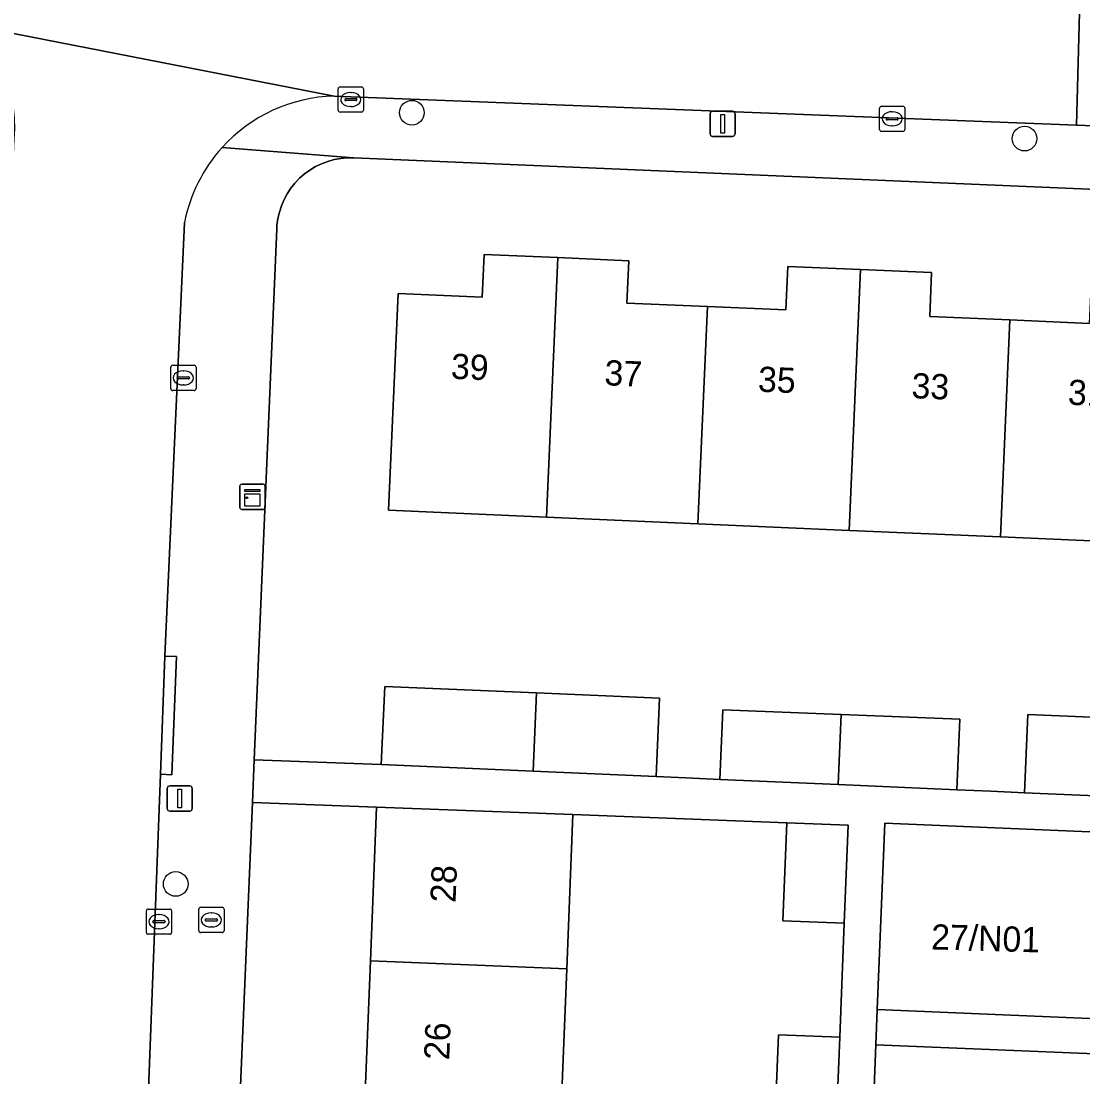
# Model space of a CAD drawing. Extents: x 161354 to 162026, y 386504 to 387460.
# Drawn here: x 161616.15 to 161658.21, y 386778.44 to 386820.27 of the extents above; entities that cross this region are included whole.
import ezdxf

# ---------------------------------------------------------------- set-up
doc = ezdxf.new("R2010")
doc.units = 0
for name, color, linetype in [('IMGEO_Boom', 7, 'Continuous'), ('IMGEO_Brandkraan', 7, 'Continuous'), ('IMGEO_Erf', 7, 'Continuous'), ('IMGEO_Kast', 7, 'Continuous'), ('IMGEO_Kolk', 7, 'Continuous'), ('IMGEO_Lichtmast', 7, 'Continuous'), ('IMGEO_Pand', 7, 'Continuous'), ('IMGEO_Pand_nummerreeks', 7, 'Continuous'), ('IMGEO_Rijbaan_lokaal_open', 7, 'Continuous'), ('IMGEO_Voetpad_open', 7, 'Continuous')]:
    doc.layers.add(name, color=color, linetype=linetype)

msp = doc.modelspace()

# ---------------------------------------------------------------- linework, layer by layer
at = {"layer": 'IMGEO_Boom'}
for centre in [(161631.624, 386816.643), (161655.899, 386815.617), (161622.267, 386786.083)]:
    msp.add_circle(centre, 0.489, dxfattribs=at)
at = {"layer": 'IMGEO_Brandkraan'}
for p, q in [((161623.181, 386784.232), (161623.181, 386785.084)), ((161623.256, 386785.158), (161624.108, 386785.158)), ((161624.182, 386785.084), (161624.182, 386784.232)), ((161623.44, 386784.652), (161623.44, 386784.664)), ((161623.878, 386784.615), (161623.48, 386784.615)), ((161623.483, 386784.701), (161623.881, 386784.701)), ((161623.669, 386784.938), (161623.694, 386784.938)), ((161623.924, 386784.664), (161623.924, 386784.652)), ((161624.108, 386784.158), (161623.256, 386784.158)), ((161623.692, 386784.378), (161623.667, 386784.378))]:
    msp.add_line(p, q, dxfattribs=at)
for points in [[(161623.181, 386784.232), (161623.181, 386785.084)], [(161623.256, 386785.158), (161624.108, 386785.158)], [(161624.182, 386785.084), (161624.182, 386784.232)], [(161624.108, 386784.158), (161623.256, 386784.158)]]:
    msp.add_lwpolyline(points, dxfattribs=at)
for centre, radius, start, end in [((161623.258, 386785.082), 0.0765, 91.552, 178.448), ((161623.258, 386785.082), 0.0765, 91.552, 178.448), ((161624.106, 386785.082), 0.0765, 1.552, 88.448), ((161624.106, 386785.082), 0.0765, 1.552, 88.448), ((161623.48, 386784.661), 0.0403, 85.8775, 175.7526), ((161623.477, 386784.651), 0.0366, 178.938, 274.7102), ((161623.881, 386784.658), 0.043, 264.8664, 352.4533), ((161623.885, 386784.663), 0.0386, 1.7309, 96.639), ((161623.258, 386784.234), 0.0765, 181.552, 268.448), ((161623.258, 386784.234), 0.0765, 181.552, 268.448), ((161624.106, 386784.234), 0.0765, 271.552, 358.448), ((161624.106, 386784.234), 0.0765, 271.552, 358.448)]:
    msp.add_arc(centre, radius, start, end, dxfattribs=at)
for centre, major_axis, ratio, start_param, end_param in [((161623.668, 386784.658), (-0.387, 0.002), 0.722429, 4.712389, 7.853982), ((161623.693, 386784.658), (-0.39, 0.002), 0.717154, 1.570796, 4.712389)]:
    msp.add_ellipse(centre, major_axis=major_axis, ratio=ratio, start_param=start_param, end_param=end_param, dxfattribs=at)
at = {"layer": 'IMGEO_Erf'}
for points in [[(161669.913, 386813.127), (161629.329, 386814.857), (161629.066, 386814.856), (161628.805, 386814.832), (161628.546, 386814.785), (161628.293, 386814.714), (161628.047, 386814.622), (161627.81, 386814.507), (161627.585, 386814.373), (161627.372, 386814.218), (161627.174, 386814.045), (161626.993, 386813.855), (161626.829, 386813.65), (161626.684, 386813.431), (161626.559, 386813.199), (161626.455, 386812.958), (161626.374, 386812.708), (161626.315, 386812.452), (161626.279, 386812.192), (161626.269, 386812.045), (161625.38, 386791.006), (161630.411, 386790.81), (161630.546, 386793.913), (161636.565, 386793.651), (161641.439, 386793.439), (161641.304, 386790.336), (161642.473, 386790.285), (161643.819, 386790.226), (161643.94, 386792.985), (161648.636, 386792.8), (161653.332, 386792.615), (161653.211, 386789.817), (161654.557, 386789.758), (161655.891, 386789.7), (161656.026, 386792.803), (161660.734, 386792.598)], [(161660.94, 386799.571), (161654.946, 386799.832), (161648.952, 386800.093), (161642.957, 386800.354), (161636.963, 386800.615), (161630.704, 386800.888), (161631.078, 386809.473), (161634.409, 386809.328), (161634.483, 386811.03), (161637.412, 386810.902), (161640.22, 386810.78), (161640.147, 386809.101), (161643.333, 386808.962), (161646.444, 386808.826), (161646.519, 386810.555), (161649.403, 386810.429), (161652.216, 386810.307), (161652.14, 386808.568), (161655.321, 386808.43), (161658.458, 386808.293)], [(161629.484, 386770.655), (161629.732, 386776.845), (161629.979, 386783.035), (161630.223, 386789.128), (161625.309, 386789.316), (161623.647, 386750), (161623.27, 386741.072), (161623.269, 386741.034)], [(161645.993, 386776.225), (161646.146, 386780.102), (161648.575, 386780.006), (161648.753, 386784.532), (161646.325, 386784.628), (161646.478, 386788.505), (161638.002, 386788.83), (161637.757, 386782.724), (161637.509, 386776.534)]]:
    msp.add_lwpolyline(points, dxfattribs=at)
at = {"layer": 'IMGEO_Kast'}
for p, q in [((161624.806, 386800.999), (161624.806, 386801.84)), ((161624.806, 386801.84), (161624.806, 386800.999)), ((161624.881, 386801.924), (161625.722, 386801.924)), ((161625.722, 386801.924), (161624.881, 386801.924)), ((161625.806, 386801.849), (161625.806, 386801.008)), ((161625.806, 386801.008), (161625.806, 386801.849)), ((161625.731, 386800.924), (161624.89, 386800.924)), ((161624.89, 386800.924), (161625.731, 386800.924))]:
    msp.add_line(p, q, dxfattribs=at)
for points in [[(161625.001, 386801.714), (161625.601, 386801.714), (161625.601, 386801.629), (161625.001, 386801.629), (161625.001, 386801.714)], [(161625.001, 386801.539), (161625.601, 386801.539), (161625.601, 386801.05), (161625.001, 386801.05), (161625.001, 386801.539)]]:
    msp.add_lwpolyline(points, dxfattribs=at)
msp.add_circle((161625.085, 386801.388), 0.0377, dxfattribs=at)
for centre, start, end in [((161624.884, 386801.846), 92.4484, 184.2845), ((161624.884, 386801.846), 92.4484, 184.2845), ((161625.728, 386801.846), 2.4484, 94.2845), ((161625.728, 386801.846), 2.4484, 94.2845), ((161624.884, 386801.002), 182.4484, 274.2845), ((161624.884, 386801.002), 182.4484, 274.2845), ((161625.728, 386801.002), 272.4484, 4.2845), ((161625.728, 386801.002), 272.4484, 4.2845)]:
    msp.add_arc(centre, 0.0779, start, end, dxfattribs=at)
at = {"layer": 'IMGEO_Kolk'}
for p, q in [((161628.703, 386816.74), (161628.703, 386817.592)), ((161628.778, 386817.666), (161629.63, 386817.666)), ((161629.191, 386817.446), (161629.216, 386817.446)), ((161629.704, 386817.592), (161629.704, 386816.74)), ((161628.962, 386817.16), (161628.962, 386817.172)), ((161629.4, 386817.123), (161629.002, 386817.123)), ((161629.005, 386817.209), (161629.403, 386817.209)), ((161629.446, 386817.172), (161629.446, 386817.16)), ((161629.63, 386816.666), (161628.778, 386816.666)), ((161629.214, 386816.886), (161629.189, 386816.886)), ((161650.154, 386815.975), (161650.154, 386816.827)), ((161650.229, 386816.901), (161651.081, 386816.901)), ((161650.642, 386816.681), (161650.667, 386816.681)), ((161651.155, 386816.827), (161651.155, 386815.975)), ((161650.413, 386816.395), (161650.413, 386816.407)), ((161650.851, 386816.358), (161650.453, 386816.358)), ((161650.456, 386816.444), (161650.854, 386816.444)), ((161650.665, 386816.121), (161650.64, 386816.121)), ((161650.897, 386816.407), (161650.897, 386816.395)), ((161651.081, 386815.901), (161650.229, 386815.901)), ((161622.072, 386805.709), (161622.072, 386806.561)), ((161622.147, 386806.635), (161622.999, 386806.635)), ((161623.073, 386806.561), (161623.073, 386805.709)), ((161622.331, 386806.129), (161622.331, 386806.141)), ((161622.769, 386806.092), (161622.371, 386806.092)), ((161622.374, 386806.178), (161622.772, 386806.178)), ((161622.56, 386806.415), (161622.585, 386806.415)), ((161622.815, 386806.141), (161622.815, 386806.129)), ((161622.999, 386805.635), (161622.147, 386805.635)), ((161622.583, 386805.855), (161622.558, 386805.855)), ((161621.103, 386784.163), (161621.103, 386785.015)), ((161621.178, 386785.089), (161622.03, 386785.089)), ((161622.104, 386785.015), (161622.104, 386784.163)), ((161621.362, 386784.583), (161621.362, 386784.595)), ((161621.405, 386784.632), (161621.803, 386784.632)), ((161621.591, 386784.869), (161621.616, 386784.869)), ((161621.846, 386784.595), (161621.846, 386784.583)), ((161621.8, 386784.546), (161621.402, 386784.546)), ((161621.614, 386784.309), (161621.589, 386784.309)), ((161622.03, 386784.089), (161621.178, 386784.089))]:
    msp.add_line(p, q, dxfattribs=at)
for points in [[(161628.703, 386816.74), (161628.703, 386817.592)], [(161628.778, 386817.666), (161629.63, 386817.666)], [(161629.704, 386817.592), (161629.704, 386816.74)], [(161629.63, 386816.666), (161628.778, 386816.666)], [(161650.154, 386815.975), (161650.154, 386816.827)], [(161650.229, 386816.901), (161651.081, 386816.901)], [(161651.155, 386816.827), (161651.155, 386815.975)], [(161651.081, 386815.901), (161650.229, 386815.901)], [(161622.072, 386805.709), (161622.072, 386806.561)], [(161622.147, 386806.635), (161622.999, 386806.635)], [(161623.073, 386806.561), (161623.073, 386805.709)], [(161622.999, 386805.635), (161622.147, 386805.635)], [(161621.103, 386784.163), (161621.103, 386785.015)], [(161621.178, 386785.089), (161622.03, 386785.089)], [(161622.104, 386785.015), (161622.104, 386784.163)], [(161622.03, 386784.089), (161621.178, 386784.089)]]:
    msp.add_lwpolyline(points, dxfattribs=at)
for centre, radius, start, end in [((161628.78, 386817.59), 0.0765, 91.552, 178.448), ((161628.78, 386817.59), 0.0765, 91.552, 178.448), ((161629.628, 386817.59), 0.0765, 1.552, 88.448), ((161629.628, 386817.59), 0.0765, 1.552, 88.448), ((161629.002, 386817.169), 0.0403, 85.8775, 175.7526), ((161628.999, 386817.159), 0.0366, 178.938, 274.7102), ((161629.403, 386817.166), 0.043, 264.8664, 352.4533), ((161629.407, 386817.171), 0.0386, 1.7309, 96.639), ((161628.78, 386816.742), 0.0765, 181.552, 268.448), ((161628.78, 386816.742), 0.0765, 181.552, 268.448), ((161629.628, 386816.742), 0.0765, 271.552, 358.448), ((161629.628, 386816.742), 0.0765, 271.552, 358.448), ((161650.231, 386816.825), 0.0765, 91.552, 178.448), ((161650.231, 386816.825), 0.0765, 91.552, 178.448), ((161651.079, 386816.825), 0.0765, 1.552, 88.448), ((161651.079, 386816.825), 0.0765, 1.552, 88.448), ((161650.453, 386816.404), 0.0403, 85.8775, 175.7526), ((161650.45, 386816.394), 0.0366, 178.938, 274.7102), ((161650.854, 386816.401), 0.043, 264.8664, 352.4533), ((161650.858, 386816.406), 0.0386, 1.7309, 96.639), ((161650.231, 386815.977), 0.0765, 181.552, 268.448), ((161650.231, 386815.977), 0.0765, 181.552, 268.448), ((161651.079, 386815.977), 0.0765, 271.552, 358.448), ((161651.079, 386815.977), 0.0765, 271.552, 358.448), ((161622.149, 386806.559), 0.0765, 91.552, 178.448), ((161622.149, 386806.559), 0.0765, 91.552, 178.448), ((161622.997, 386806.559), 0.0765, 1.552, 88.448), ((161622.997, 386806.559), 0.0765, 1.552, 88.448), ((161622.371, 386806.138), 0.0403, 85.8775, 175.7526), ((161622.368, 386806.128), 0.0366, 178.938, 274.7102), ((161622.772, 386806.135), 0.043, 264.8664, 352.4533), ((161622.776, 386806.14), 0.0386, 1.7309, 96.639), ((161622.149, 386805.711), 0.0765, 181.552, 268.448), ((161622.149, 386805.711), 0.0765, 181.552, 268.448), ((161622.997, 386805.711), 0.0765, 271.552, 358.448), ((161622.997, 386805.711), 0.0765, 271.552, 358.448), ((161621.18, 386785.013), 0.0765, 91.552, 178.448), ((161621.18, 386785.013), 0.0765, 91.552, 178.448), ((161622.028, 386785.013), 0.0765, 1.552, 88.448), ((161622.028, 386785.013), 0.0765, 1.552, 88.448), ((161621.402, 386784.592), 0.0403, 85.8775, 175.7526), ((161621.399, 386784.582), 0.0366, 178.938, 274.7102), ((161621.803, 386784.589), 0.043, 264.8664, 352.4533), ((161621.807, 386784.594), 0.0386, 1.7309, 96.639), ((161621.18, 386784.165), 0.0765, 181.552, 268.448), ((161621.18, 386784.165), 0.0765, 181.552, 268.448), ((161622.028, 386784.165), 0.0765, 271.552, 358.448), ((161622.028, 386784.165), 0.0765, 271.552, 358.448)]:
    msp.add_arc(centre, radius, start, end, dxfattribs=at)
for centre, major_axis, ratio, start_param, end_param in [((161629.19, 386817.166), (-0.387, 0.002), 0.722429, 4.712389, 7.853982), ((161629.215, 386817.166), (-0.39, 0.002), 0.717154, 1.570796, 4.712389), ((161650.641, 386816.401), (-0.387, 0.002), 0.722429, 4.712389, 7.853982), ((161650.666, 386816.401), (-0.39, 0.002), 0.717154, 1.570796, 4.712389), ((161622.559, 386806.135), (-0.387, 0.002), 0.722429, 4.712389, 7.853982), ((161622.584, 386806.135), (-0.39, 0.002), 0.717154, 1.570796, 4.712389), ((161621.59, 386784.589), (-0.387, 0.002), 0.722429, 4.712389, 7.853982), ((161621.615, 386784.589), (-0.39, 0.002), 0.717154, 1.570796, 4.712389)]:
    msp.add_ellipse(centre, major_axis=major_axis, ratio=ratio, start_param=start_param, end_param=end_param, dxfattribs=at)
at = {"layer": 'IMGEO_Lichtmast'}
for p, q in [((161643.439, 386815.801), (161643.439, 386816.601)), ((161643.439, 386816.601), (161643.439, 386815.801)), ((161643.539, 386816.701), (161644.329, 386816.701)), ((161644.329, 386816.701), (161643.539, 386816.701)), ((161644.429, 386816.601), (161644.429, 386815.801)), ((161644.429, 386815.801), (161644.429, 386816.601)), ((161644.329, 386815.701), (161643.539, 386815.701)), ((161643.539, 386815.701), (161644.329, 386815.701)), ((161621.931, 386789.07), (161621.931, 386789.87)), ((161621.931, 386789.87), (161621.931, 386789.07)), ((161622.031, 386789.97), (161622.821, 386789.97)), ((161622.821, 386789.97), (161622.031, 386789.97)), ((161622.921, 386789.87), (161622.921, 386789.07)), ((161622.921, 386789.07), (161622.921, 386789.87)), ((161622.821, 386788.97), (161622.031, 386788.97)), ((161622.031, 386788.97), (161622.821, 386788.97))]:
    msp.add_line(p, q, dxfattribs=at)
for points in [[(161643.859, 386816.576), (161644.009, 386816.576), (161644.009, 386815.826), (161643.859, 386815.826), (161643.859, 386816.576)], [(161622.351, 386789.845), (161622.501, 386789.845), (161622.501, 386789.095), (161622.351, 386789.095), (161622.351, 386789.845)]]:
    msp.add_lwpolyline(points, dxfattribs=at)
for centre, start, end in [((161643.539, 386816.601), 90, 180), ((161643.539, 386816.601), 90, 180), ((161644.329, 386816.601), 0, 90), ((161644.329, 386816.601), 360, 90), ((161643.539, 386815.801), 180, 270), ((161643.539, 386815.801), 180, 270), ((161644.329, 386815.801), 270, 0), ((161644.329, 386815.801), 270, 0), ((161622.031, 386789.87), 90, 180), ((161622.031, 386789.87), 90, 180), ((161622.821, 386789.87), 0, 90), ((161622.821, 386789.87), 360, 90), ((161622.031, 386789.07), 180, 270), ((161622.031, 386789.07), 180, 270), ((161622.821, 386789.07), 270, 0), ((161622.821, 386789.07), 270, 0)]:
    msp.add_arc(centre, 0.1, start, end, dxfattribs=at)
at = {"layer": 'IMGEO_Pand'}
for points in [[(161637.412, 386810.902), (161634.483, 386811.03), (161634.409, 386809.328), (161631.078, 386809.473), (161630.704, 386800.888), (161636.963, 386800.615)], [(161643.333, 386808.962), (161640.147, 386809.101), (161640.22, 386810.78), (161637.412, 386810.902), (161636.963, 386800.615), (161642.957, 386800.354)], [(161642.957, 386800.354), (161648.952, 386800.093), (161649.403, 386810.429), (161646.519, 386810.555), (161646.444, 386808.826), (161643.333, 386808.962)], [(161655.321, 386808.43), (161652.14, 386808.568), (161652.216, 386810.307), (161649.403, 386810.429), (161648.952, 386800.093), (161654.946, 386799.832)], [(161661.391, 386809.908), (161658.534, 386810.032), (161658.458, 386808.293), (161655.321, 386808.43), (161654.946, 386799.832), (161660.94, 386799.571)], [(161636.565, 386793.651), (161630.546, 386793.913), (161630.411, 386790.81), (161636.43, 386790.548)], [(161641.439, 386793.439), (161636.565, 386793.651), (161636.43, 386790.548), (161641.304, 386790.336)], [(161648.636, 386792.8), (161643.94, 386792.985), (161643.819, 386790.226), (161648.515, 386790.021)], [(161648.636, 386792.8), (161648.515, 386790.021), (161653.211, 386789.817), (161653.332, 386792.615)], [(161660.734, 386792.598), (161656.026, 386792.803), (161655.891, 386789.7), (161660.599, 386789.495)], [(161638.002, 386788.83), (161630.223, 386789.128), (161629.979, 386783.035), (161637.757, 386782.724)], [(161646.478, 386788.505), (161646.325, 386784.628), (161648.753, 386784.532), (161648.906, 386788.409)], [(161660.349, 386780.679), (161660.659, 386788.058), (161650.369, 386788.491), (161650.059, 386781.112)], [(161637.509, 386776.534), (161637.757, 386782.724), (161629.979, 386783.035), (161629.732, 386776.845)], [(161648.575, 386780.006), (161646.146, 386780.102), (161645.993, 386776.225), (161648.422, 386776.129)]]:
    msp.add_lwpolyline(points, close=True, dxfattribs=at)
at = {"layer": 'IMGEO_Rijbaan_lokaal_open'}
for points in [[(161616.284, 386827.167), (161614.713, 386827.665), (161612.24, 386821.103), (161613.572, 386820.225), (161613.593, 386820.213), (161628.548, 386817.301), (161657.958, 386816.143), (161658.145, 386823.111)], [(161628.548, 386817.301), (161613.593, 386820.213), (161613.943, 386819.982), (161614.27, 386819.721), (161614.574, 386819.432), (161614.85, 386819.117), (161615.097, 386818.779), (161615.313, 386818.42), (161615.495, 386818.043), (161615.644, 386817.651), (161615.757, 386817.247), (161615.833, 386816.835), (161615.872, 386816.418), (161615.874, 386815.999), (161615.858, 386815.602), (161614.09, 386774.38), (161621.039, 386774.12), (161621.66, 386790.43), (161621.84, 386795.115), (161622.616, 386812.295)]]:
    msp.add_lwpolyline(points, dxfattribs=at)
for points in [[(161660.98, 386822.973), (161658.145, 386823.111), (161657.958, 386816.143), (161660.733, 386816.044)], [(161674.914, 386787.36), (161675.047, 386790.367), (161675.953, 386812.802), (161669.913, 386813.127), (161668.905, 386789.144), (161668.838, 386787.542), (161668.208, 386787.592), (161660.659, 386788.058), (161660.349, 386780.679), (161660.29, 386779.28), (161650.005, 386779.713), (161649.676, 386771.245), (161652.736, 386771.124), (161655.797, 386771.004), (161658.858, 386770.883), (161661.918, 386770.762), (161664.978, 386770.642), (161668.039, 386770.521), (161671.1, 386770.401), (161674.16, 386770.28)]]:
    msp.add_lwpolyline(points, close=True, dxfattribs=at)
for centre, radius, start, end in [((161628.7, 386811.104), 6.199, 91.4048, 137.8112), ((161628.708, 386811.099), 6.208, 137.8255, 168.8903)]:
    msp.add_arc(centre, radius, start, end, dxfattribs=at)
at = {"layer": 'IMGEO_Voetpad_open'}
for points in [[(161660.733, 386816.044), (161657.958, 386816.143), (161628.548, 386817.301)], [(161624.107, 386815.267), (161629.329, 386814.857), (161669.913, 386813.127)], [(161625.309, 386789.316), (161625.38, 386791.006), (161626.269, 386812.045), (161626.279, 386812.192), (161626.315, 386812.452), (161626.374, 386812.708), (161626.455, 386812.958), (161626.559, 386813.199), (161626.684, 386813.431), (161626.829, 386813.65), (161626.993, 386813.855), (161627.174, 386814.045), (161627.372, 386814.218), (161627.585, 386814.373), (161627.81, 386814.507), (161628.047, 386814.622), (161628.293, 386814.714), (161628.546, 386814.785), (161628.805, 386814.832), (161629.066, 386814.856), (161629.329, 386814.857), (161624.107, 386815.267)], [(161622.616, 386812.295), (161621.84, 386795.115), (161622.3, 386795.095), (161622.109, 386790.41), (161621.66, 386790.43), (161621.039, 386774.12), (161620.933, 386771.215), (161620.101, 386750.041), (161619.432, 386733.795), (161619.948, 386733.774), (161619.713, 386727.769), (161619.2, 386727.79), (161618.735, 386715.386), (161618.646, 386712.528), (161617.932, 386696.807), (161616.401, 386658.807)], [(161660.599, 386789.495), (161655.891, 386789.7), (161654.557, 386789.758), (161653.211, 386789.817), (161648.515, 386790.021), (161643.819, 386790.226), (161642.473, 386790.285), (161641.304, 386790.336), (161636.43, 386790.548), (161630.411, 386790.81), (161625.38, 386791.006), (161625.309, 386789.316), (161630.223, 386789.128), (161638.002, 386788.83), (161646.478, 386788.505), (161648.906, 386788.409), (161648.753, 386784.532), (161648.575, 386780.006), (161648.422, 386776.129)], [(161628.934, 386722.879), (161622.601, 386723.035), (161622.797, 386727.641), (161623.026, 386733.529), (161623.183, 386738.057), (161623.269, 386741.034), (161623.27, 386741.072), (161623.647, 386750), (161625.309, 386789.316)], [(161649.676, 386771.245), (161650.005, 386779.713), (161650.059, 386781.112), (161650.369, 386788.491), (161660.659, 386788.058)]]:
    msp.add_lwpolyline(points, dxfattribs=at)
for points in [[(161622.3, 386795.095), (161621.84, 386795.115), (161621.66, 386790.43), (161622.109, 386790.41)], [(161660.349, 386780.679), (161650.059, 386781.112), (161650.005, 386779.713), (161660.29, 386779.28)]]:
    msp.add_lwpolyline(points, close=True, dxfattribs=at)
for centre, radius, start, end in [((161628.7, 386811.104), 6.199, 91.4048, 137.8112), ((161628.708, 386811.099), 6.208, 137.8255, 168.8903)]:
    msp.add_arc(centre, radius, start, end, dxfattribs=at)

# ---------------------------------------------------------------- texts
at = {"layer": 'IMGEO_Pand_nummerreeks'}
for s, rotation, p in [('39', 357.5918, (161633.157, 386806.103)), ('37', 357.5918, (161639.24, 386805.847)), ('35', 357.5918, (161645.323, 386805.591)), ('33', 357.5918, (161651.406, 386805.335)), ('31', 357.5918, (161657.602, 386805.074)), ('28', 87.7084, (161633.353, 386785.326)), ('27/N01', 358.3832, (161652.187, 386783.49)), ('26', 87.708, (161633.103, 386779.091))]:
    msp.add_text(s, height=1, rotation=rotation, dxfattribs=at).set_placement(p)

doc.saveas('drawing.dxf')
